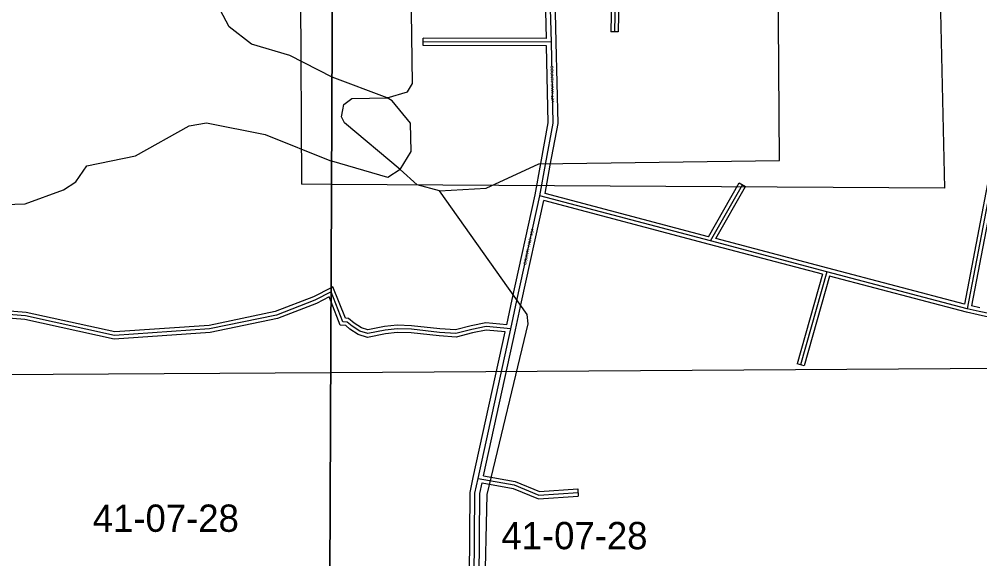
# Model space of a CAD drawing. Extents: x 418523 to 616617, y 1878279 to 2196743.
# Drawn here: x 495280 to 503197, y 2032994 to 2037441 of the extents above; entities that cross this region are included whole.
import ezdxf

# ---------------------------------------------------------------- set-up
doc = ezdxf.new("R2010")
doc.units = 0
for name, color, linetype in [('Level 1', 7, 'Continuous'), ('Level 2', 7, 'Continuous'), ('Level 22', 7, 'Continuous'), ('Level 23', 7, 'Continuous'), ('Level 31', 7, 'Continuous'), ('Level 32', 7, 'Continuous'), ('Level 34', 7, 'Continuous'), ('Level 5', 7, 'Continuous'), ('Level 63', 7, 'Continuous'), ('Level 7', 7, 'Continuous')]:
    doc.layers.add(name, color=color, linetype=linetype)

msp = doc.modelspace()

# ---------------------------------------------------------------- linework, layer by layer
at = {"layer": 'Level 1'}
for p, q in [((497578.716, 2041412.42), (497607.457, 2036080.381)), ((502785.233, 2041315.885), (502905.948, 2036047.244)), ((497853.96, 2036078.841), (497607.457, 2036080.381)), ((502905.948, 2036047.244), (497853.959, 2036078.841)), ((497847.24, 2034530.256), (509638.59, 2034605.156)), ((488743.922, 2034472.409), (497847.241, 2034530.256))]:
    msp.add_line(p, q, dxfattribs=at)
at = {"layer": 'Level 22'}
for p, q in [((499665.456, 2037251.368), (499652.085, 2037826.756)), ((499570.06, 2035984.741), (499617.738, 2036243.836)), ((499381.671, 2035121.101), (499570.06, 2035984.741)), ((499331.256, 2034888.931), (499381.671, 2035121.101)), ((499061.613, 2033654.711), (499331.256, 2034888.931))]:
    msp.add_line(p, q, dxfattribs=at)
for points in [[(499617.738, 2036243.836), (499680.651, 2036584.326), (499665.456, 2037251.368)], [(499021.525, 2031743.408), (499035.573, 2033535.524), (499061.613, 2033654.711)]]:
    msp.add_lwpolyline(points, dxfattribs=at)
at = {"layer": 'Level 23'}
for p, q in [((499624.745, 2037281.487), (499612.095, 2037825.826)), ((499705.447, 2037252.297), (499692.765, 2037798.111)), ((499530.84, 2035992.625), (499578.398, 2036251.074)), ((499614.294, 2036004.082), (499657.079, 2036236.596)), ((499342.59, 2035129.626), (499530.84, 2035992.626)), ((499420.755, 2035112.576), (499602.372, 2035945.171)), ((499297.523, 2034922.086), (499342.582, 2035129.59)), ((499370.346, 2034880.443), (499420.762, 2035112.612)), ((499107.465, 2033677.177), (499370.335, 2034880.394)), ((499022.533, 2033663.25), (499284.647, 2034862.999))]:
    msp.add_line(p, q, dxfattribs=at)
for points in [[(499578.403, 2036251.103), (499640.566, 2036587.539), (499626.126, 2037221.482)], [(499657.073, 2036236.567), (499720.735, 2036581.115), (499705.447, 2037252.279)], [(498981.901, 2031791.611), (498995.606, 2033539.998), (499022.533, 2033663.25)], [(499061.525, 2031743.094), (499075.54, 2033531.051), (499094.648, 2033618.505)]]:
    msp.add_lwpolyline(points, dxfattribs=at)
at = {"layer": 'Level 31'}
for p, q in [((500192.257, 2037627.329), (500185.315, 2037337.148)), ((499665.456, 2037251.368), (498609.379, 2037254.464)), ((503436.763, 2036854.241), (503092.809, 2035054.052)), ((500975.911, 2035613.238), (501240.801, 2036076.158)), ((500975.911, 2035613.238), (499570.06, 2035984.741)), ((501937.209, 2035359.316), (500975.911, 2035613.238)), ((501937.209, 2035359.316), (501720.142, 2034593.25)), ((503092.809, 2035054.052), (501937.209, 2035359.316)), ((503190.289, 2035032.913), (503092.809, 2035054.052)), ((505508.32, 2034528.304), (503190.289, 2035032.913))]:
    msp.add_line(p, q, dxfattribs=at)
for points in [[(497716.364, 2035125.028), (497399.045, 2035001.668), (496848.295, 2034887.694), (496064.329, 2034832.94), (495331.686, 2034995.088), (493998.181, 2035101.366), (493090.336, 2035255.976), (492786.503, 2035247.153)], [(497850.116, 2035192.95), (497850.025, 2035193.182), (497716.364, 2035125.028)], [(499331.256, 2034888.931), (499127.325, 2034907.266), (499010.017, 2034884.496), (498878.087, 2034850.152), (498743.179, 2034859.826), (498512.034, 2034884.828), (498394.839, 2034888.608), (498295.32, 2034877.401), (498151.695, 2034849.293), (498087.479, 2034870.301), (498023.035, 2034911.676), (497982.31, 2034944.22), (497947.16, 2034947.281), (497850.115, 2035192.95)], [(499061.613, 2033654.711), (499359.311, 2033602.865), (499563.6, 2033518.706), (499885.554, 2033539.509)]]:
    msp.add_lwpolyline(points, dxfattribs=at)
at = {"layer": 'Level 32'}
for p, q in [((500162.217, 2037626.025), (500155.323, 2037337.865)), ((500222.298, 2037628.632), (500215.307, 2037336.43)), ((500215.307, 2037336.43), (500155.323, 2037337.865)), ((498609.292, 2037224.463), (498609.466, 2037284.464)), ((499624.745, 2037281.487), (498609.466, 2037284.464)), ((499626.126, 2037221.482), (498609.292, 2037224.463)), ((503413.182, 2036890.676), (503069.377, 2035091.271)), ((503460.345, 2036817.801), (503127.77, 2035077.168)), ((500961.311, 2035648.126), (501214.763, 2036091.058)), ((501214.763, 2036091.058), (501266.84, 2036061.257)), ((500961.31, 2035648.126), (499614.294, 2036004.082)), ((501021.363, 2035632.261), (501266.84, 2036061.257)), ((500968.247, 2035584.232), (499602.372, 2035945.171)), ((501944.871, 2035388.321), (501021.363, 2035632.262)), ((501900.019, 2035338.109), (500968.25, 2035584.231)), ((503069.377, 2035091.271), (501944.871, 2035388.321)), ((501900.019, 2035338.109), (501691.278, 2034601.428)), ((501958.04, 2035322.782), (501749.007, 2034585.071)), ((503085.796, 2035024.875), (501958.04, 2035322.782)), ((497850.264, 2035226.98), (497704.085, 2035152.441)), ((503196.646, 2035062.232), (503127.77, 2035077.168)), ((503183.931, 2035003.593), (503085.796, 2035024.874)), ((505501.94, 2034498.989), (503183.908, 2035003.598)), ((501749.007, 2034585.071), (501691.278, 2034601.428)), ((499883.619, 2033569.447), (499887.489, 2033509.571))]:
    msp.add_line(p, q, dxfattribs=at)
for points in [[(497704.085, 2035152.441), (497390.511, 2035030.539), (496844.191, 2034917.481), (496066.571, 2034863.171), (495336.141, 2035024.829), (494001.898, 2035131.166), (493092.441, 2035286.05), (492793.384, 2035277.364)], [(497728.645, 2035097.613), (497407.579, 2034972.797), (496852.397, 2034857.907), (496062.087, 2034802.709), (495327.231, 2034965.347), (493994.464, 2035071.566), (493088.233, 2035225.901), (492903.393, 2035220.533)], [(499297.523, 2034922.086), (499125.78, 2034937.526), (499003.373, 2034913.768), (498875.307, 2034880.43), (498745.865, 2034889.711), (498514.133, 2034914.776), (498393.638, 2034918.662), (498290.753, 2034907.077), (498153.599, 2034880.236), (498100.456, 2034897.621), (498040.55, 2034936.082), (497993.952, 2034973.32), (497968.247, 2034975.559), (497865.8, 2035234.903), (497850.263, 2035226.98)], [(497849.766, 2035112.179), (497834.248, 2035151.462), (497728.645, 2035097.613)], [(499284.647, 2034863), (499128.87, 2034877.005), (499016.661, 2034855.225), (498880.867, 2034819.875), (498740.491, 2034829.942), (498509.934, 2034854.88), (498396.04, 2034858.553), (498299.888, 2034847.726), (498149.791, 2034818.351), (498074.501, 2034842.981), (498005.52, 2034887.269), (497970.669, 2034915.12), (497926.074, 2034919.004), (497849.765, 2035112.179)], [(499094.647, 2033618.505), (499350.924, 2033573.873), (499558.599, 2033488.319), (499887.489, 2033509.571)], [(499107.466, 2033677.177), (499367.699, 2033631.856), (499568.601, 2033549.092), (499883.619, 2033569.447)]]:
    msp.add_lwpolyline(points, dxfattribs=at)
at = {"layer": 'Level 5'}
msp.add_line((498743.814, 2036025.618), (499127.382, 2036049.383), dxfattribs=at)
for points in [[(498312.8, 2036793.962), (498479.694, 2036843.426), (498521.604, 2036909.987), (498508.096, 2037893.741), (498625.754, 2038185.131), (498626.63, 2038460.227), (498593.577, 2038552.029), (498603.519, 2039043.841), (498495.305, 2039094.211)], [(499127.382, 2036049.383), (499561.489, 2036248.043), (501545.675, 2036274.986), (501533.928, 2037808.904)], [(498419.283, 2036201.729), (497962.015, 2036586.673), (497937.175, 2036636.784), (497945.674, 2036695.106), (497954.143, 2036736.756), (498020.994, 2036786.579), (498312.8, 2036793.962)], [(498743.814, 2036025.618), (498560.569, 2036076.217), (498419.283, 2036201.729)], [(499940.595, 2032312.04), (499116.48, 2032673.15), (499135.885, 2033523.431), (499473.88, 2034931.16), (499465.778, 2035006.221), (498743.814, 2036025.618)]]:
    msp.add_lwpolyline(points, dxfattribs=at)
at = {"layer": 'Level 63'}
for points in [[(458142.926, 2015097.576), (497762.103, 2014904.337), (497959.305, 2060362.642), (458389.488, 2060556.305), (458142.926, 2015097.576)], [(497762.102, 2014904.337), (537381.015, 2014754.121), (537528.7, 2060211.986), (497959.304, 2060362.642), (497762.102, 2014904.337)]]:
    msp.add_lwpolyline(points, dxfattribs=at)
at = {"layer": 'Level 7'}
for p, q in [((497859.257, 2036963.441), (497857.8, 2036964.181)), ((498312.8, 2036793.962), (497859.257, 2036963.441)), ((497854.795, 2036271.853), (497855.519, 2036271.564))]:
    msp.add_line(p, q, dxfattribs=at)
for points in [[(497857.801, 2036964.181), (497510.077, 2037140.411), (497193.789, 2037233.809), (497011.172, 2037376.51), (496936.898, 2037518.652)], [(492351.606, 2037476.717), (492483.654, 2037225.903), (492508.076, 2037117.401), (492557.668, 2037042.11), (492573.621, 2036908.626), (492788.402, 2036540.651), (492995.96, 2036381.149), (493187.136, 2036280.1), (493420.162, 2036203.791), (493712.068, 2036227.226), (493812.3, 2036268.358), (494902.431, 2035903.994), (495327.65, 2035918.381), (495645.085, 2036033.387), (495745.476, 2036099.551), (495837.896, 2036232.415), (496238.473, 2036313.613), (496681.639, 2036561.315), (496823.481, 2036585.567), (497306.504, 2036491.252), (497854.796, 2036271.853)], [(498419.283, 2036201.729), (498511.433, 2036351.484), (498503.879, 2036584.939), (498354.412, 2036768.832), (498312.8, 2036793.962)], [(498419.283, 2036201.729), (498319.012, 2036135.366), (497855.519, 2036271.564)]]:
    msp.add_lwpolyline(points, dxfattribs=at)

# ---------------------------------------------------------------- texts
at = {"layer": 'Level 2'}
for p in [(495885.7, 2033215.833), (499253.453, 2033072.397)]:
    msp.add_text('41-07-28', height=225, dxfattribs=at).set_placement(p)
at = {"layer": 'Level 34'}
for height, rotation, p in [(25, 271.3040195, (499657.361, 2037057.921)), (24.99916, 77.6936195, (499458.156, 2035413.101))]:
    msp.add_text('COUNTY HWY 13A', height=height, rotation=rotation, dxfattribs=at).set_placement(p)

doc.saveas('drawing.dxf')
